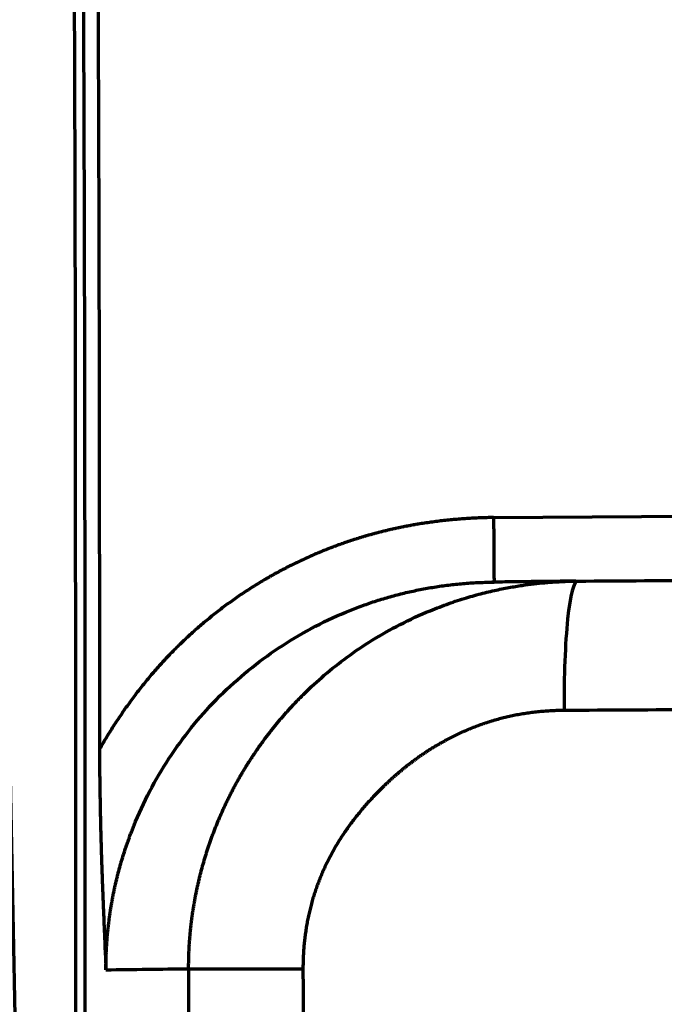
# Model space of a CAD drawing. Header units: millimetres. Extents: x -170 to 6906, y -2212 to 4257.
# Tile 398 of 440: x 5463 to 5468, y 3392 to 3400. Entities that reach past the tile are written whole.
import ezdxf

# ---------------------------------------------------------------- set-up
doc = ezdxf.new("R2010")
doc.units = ezdxf.units.MM
doc.layers.add('1', color=7, linetype='Continuous', true_color=0xffffff)
doc.styles.add('PC_TEXTSTYLE', font='ISOCP.SHX', dxfattribs={"width": 0.707, "bigfont": 'GBCBIG.SHX'})
doc.dimstyles.new('GB_DIMSTYLE', dxfattribs={"dimtxt": 50, "dimasz": 40, "dimexe": 1, "dimexo": 0, "dimgap": 1.5, "dimtad": 1, "dimdec": 1, "dimdsep": 46, "dimtxsty": 'PC_TEXTSTYLE', "dimcen": 0, "dimclrd": 256, "dimclrt": 3, "dimadec": 1, "dimazin": 2, "dimtp": 0.1, "dimtm": 0.1, "dimtfac": 0.71, "dimtdec": 1, "dimtmove": 0, "dimatfit": 3, "dimfxl": 1, "dimtfill": 1, "dimarcsym": 0})

# ---------------------------------------------------------------- blocks, each defined once
blk = doc.blocks.new('*D33')
at = {"color": 0, "lineweight": -2, "transparency": 16777216}
for p, q in [((4751.8247, 3164.8618), (4751.8247, 3764.7703)), ((5832.8336, 3367.2493), (5832.8336, 3764.7703))]:
    blk.add_line(p, q, dxfattribs=at)
at = {"lineweight": -2, "transparency": 16777216}
blk.add_line((4791.8247, 3763.7703), (5792.8336, 3763.7703), dxfattribs=at)
at = {"lineweight": 18, "transparency": 16777216}
for points in [[(4791.8247, 3770.437), (4791.8247, 3757.1037), (4751.8247, 3763.7703)], [(5792.8336, 3770.437), (5792.8336, 3757.1037), (5832.8336, 3763.7703)]]:
    blk.add_solid(points, dxfattribs=at)
at = {"layer": 'Defpoints', "color": 0, "lineweight": 18, "transparency": 16777216}
for p in [(5832.8336, 3763.7703), (5832.8336, 3367.2493), (4751.8247, 3164.8618)]:
    blk.add_point(p, dxfattribs=at)
at = {"color": 3, "lineweight": 18, "transparency": 16777216, "insert": (5292.3292, 3790.2703), "char_height": 50, "attachment_point": 5, "style": 'PC_TEXTSTYLE', "bg_fill": 3, "box_fill_scale": 1.1, "bg_fill_color": 256, "bg_fill_true_color": 13158600, "bg_fill_transparency": 0}
blk.add_mtext('1081', dxfattribs=at)
blk = doc.blocks.new('*D38')
at = {"color": 0, "lineweight": -2, "transparency": 16777216}
for p, q in [((4755.3024, 4257.3364), (6889.0313, 4257.3364)), ((4772.4365, 1877.8618), (6889.0313, 1877.8618))]:
    blk.add_line(p, q, dxfattribs=at)
at = {"lineweight": -2, "transparency": 16777216}
blk.add_line((6888.0313, 1917.8618), (6888.0313, 4217.3364), dxfattribs=at)
at = {"lineweight": 18, "transparency": 16777216}
for points in [[(6881.3647, 4217.3364), (6894.698, 4217.3364), (6888.0313, 4257.3364)], [(6881.3647, 1917.8618), (6894.698, 1917.8618), (6888.0313, 1877.8618)]]:
    blk.add_solid(points, dxfattribs=at)
at = {"layer": 'Defpoints', "color": 0, "lineweight": 18, "transparency": 16777216}
for p in [(4755.3024, 4257.3364), (6888.0313, 4257.3364), (4772.4365, 1877.8618)]:
    blk.add_point(p, dxfattribs=at)
at = {"color": 3, "lineweight": 18, "transparency": 16777216, "insert": (6861.5264, 3067.5991), "char_height": 50, "attachment_point": 5, "rotation": 90, "style": 'PC_TEXTSTYLE', "bg_fill": 3, "box_fill_scale": 1.1, "bg_fill_color": 256, "bg_fill_true_color": 13158600, "bg_fill_transparency": 0}
blk.add_mtext('2379.5', dxfattribs=at)

msp = doc.modelspace()

# ---------------------------------------------------------------- linework, layer by layer
at = {"lineweight": 18}
msp.add_arc((4755.3024, 2404.8618), 1852.4746, 311.2743832, 162.6537011, dxfattribs=at)
at = {"layer": '1', "color": 0, "linetype": 'Continuous', "lineweight": 70}
msp.add_line((5466.8993, 3396.1063), (5468.5844, 3396.1174), dxfattribs=at)
for centre, major_axis, ratio, start_param, end_param in [((5467.556, 3394.6145), (-0.0066, 1), 0.110955, 6.282561, 7.855166), ((5465.5315, 3392.6134), (-1, -0.0003), 0.000356, 0.110704, 1.462263)]:
    msp.add_ellipse(centre, major_axis=major_axis, ratio=ratio, start_param=start_param, end_param=end_param, dxfattribs=at)
for points, knots in [([(5612.8885, 3461.951), (5608.1288, 3462.928), (5598.5257, 3464.3675), (5584.0343, 3465.3745), (5571.9398, 3465.5942), (5562.2554, 3465.5802), (5557.4081, 3465.5506), (5551.7479, 3465.5138), (5545.2459, 3465.4716), (5535.4604, 3465.408), (5525.7093, 3465.3446), (5519.2747, 3465.3028), (5515.6747, 3465.2782), (5514.8572, 3465.2689), (5513.2231, 3465.2211), (5511.1824, 3465.1167), (5508.7397, 3464.9129), (5505.4947, 3464.5329), (5501.4677, 3463.8476), (5495.1315, 3462.2631), (5487.4985, 3459.3061), (5480.58, 3454.9216), (5475.7189, 3450.5695), (5472.4672, 3446.9159), (5469.6668, 3442.9057), (5467.3536, 3438.5985), (5465.5656, 3434.0482), (5464.3135, 3429.3242), (5463.5935, 3424.4914), (5463.3407, 3419.6156), (5463.3727, 3414.7366), (5463.5097, 3409.86), (5463.6187, 3404.9824), (5463.6576, 3400.1033), (5463.6604, 3395.2235), (5463.6631, 3390.3428), (5463.6726, 3385.4612), (5463.7037, 3380.5784), (5463.744, 3376.5084), (5463.7718, 3373.2516), (5463.8091, 3370.8087), (5463.8967, 3368.3664), (5464.0782, 3365.9284), (5464.4006, 3363.5037), (5464.9105, 3361.1101), (5465.6501, 3358.7751), (5466.6695, 3356.5453), (5468.0203, 3354.4941), (5469.5855, 3352.89), (5470.7456, 3352.0741), (5471.2595, 3351.7683)], [0, 0, 0, 0, 0.058665, 0.117329, 0.175994, 0.205326, 0.234659, 0.234659, 0.27378, 0.312901, 0.352022, 0.391143, 0.391143, 0.396155, 0.401168, 0.411193, 0.421218, 0.431243, 0.451294, 0.471344, 0.511445, 0.551546, 0.571596, 0.591647, 0.611697, 0.631747, 0.651798, 0.671848, 0.691899, 0.711949, 0.731999, 0.75205, 0.7721, 0.792151, 0.812201, 0.832251, 0.852302, 0.872352, 0.892403, 0.902428, 0.912453, 0.922478, 0.932503, 0.942529, 0.952554, 0.962579, 0.972604, 0.982629, 0.992655, 1, 1, 1, 1]), ([(5478.9042, 3349.9228), (5478.6996, 3349.9214), (5478.4955, 3349.923), (5478.0882, 3349.9325), (5477.8851, 3349.9403), (5477.4799, 3349.9625), (5477.2778, 3349.9769), (5476.8748, 3350.0125), (5476.6739, 3350.0337), (5476.2732, 3350.0834), (5476.0734, 3350.1118), (5475.6751, 3350.1763), (5475.4766, 3350.2124), (5475.0808, 3350.2927), (5474.8836, 3350.3369), (5474.4906, 3350.4339), (5474.2948, 3350.4867), (5473.9047, 3350.6013), (5473.7104, 3350.6633), (5473.4201, 3350.7634), (5473.3235, 3350.798), (5473.179, 3350.8518), (5473.1308, 3350.87), (5473.0349, 3350.9071), (5472.9871, 3350.9259), (5472.749, 3351.0212), (5472.561, 3351.1019), (5472.1904, 3351.2723), (5472.0077, 3351.362), (5471.4676, 3351.6448), (5471.1182, 3351.8515), (5470.4412, 3352.3024), (5470.1136, 3352.5465), (5469.7577, 3352.8429), (5469.7183, 3352.8761), (5469.6401, 3352.943), (5469.5237, 3353.044), (5469.4095, 3353.147), (5469.1843, 3353.3556), (5469.0382, 3353.4981), (5468.7539, 3353.79), (5468.6157, 3353.9393), (5468.3469, 3354.2444), (5468.2163, 3354.4002), (5467.8354, 3354.8771), (5467.5961, 3355.2075), (5467.3141, 3355.6352), (5467.2586, 3355.7215), (5467.1765, 3355.852), (5467.1494, 3355.8956), (5467.0956, 3355.9832), (5467.069, 3356.027), (5466.9372, 3356.2468), (5466.8357, 3356.4243), (5466.689, 3356.6927), (5466.641, 3356.7826), (5466.5468, 3356.963), (5466.5006, 3357.0536), (5466.3646, 3357.3264), (5466.2775, 3357.5097), (5466.1096, 3357.8789), (5466.0289, 3358.0649), (5465.8737, 3358.4392), (5465.7991, 3358.6277), (5465.6557, 3359.0068), (5465.5868, 3359.1976), (5465.4545, 3359.5813), (5465.391, 3359.7742), (5465.2692, 3360.1622), (5465.2109, 3360.3573), (5465.0991, 3360.7493), (5465.0456, 3360.9463), (5464.9688, 3361.2432), (5464.9437, 3361.3425), (5464.8949, 3361.5411), (5464.8235, 3361.839), (5464.7574, 3362.1372), (5464.6318, 3362.7338), (5464.5569, 3363.1321), (5464.4225, 3363.9293), (5464.3629, 3364.3283), (5464.257, 3365.1269), (5464.2106, 3365.5266), (5464.1494, 3366.1265), (5464.1305, 3366.3265), (5464.095, 3366.7267), (5464.0785, 3366.9269), (5464.0326, 3367.5276), (5464.0067, 3367.9282), (5463.9624, 3368.73), (5463.9441, 3369.131), (5463.9133, 3369.9334), (5463.9009, 3370.3347), (5463.8854, 3370.9369), (5463.8807, 3371.1377), (5463.8723, 3371.5392), (5463.8684, 3371.74), (5463.858, 3372.3424), (5463.8524, 3372.7441), (5463.8429, 3373.5476), (5463.839, 3373.9493), (5463.8317, 3374.7529), (5463.8283, 3375.1547), (5463.8238, 3375.6569), (5463.8229, 3375.7574), (5463.821, 3375.9583), (5463.8181, 3376.2596), (5463.8116, 3376.9627), (5463.8061, 3377.5654), (5463.799, 3378.369), (5463.7955, 3378.7708), (5463.7888, 3379.5744), (5463.7856, 3379.9762), (5463.7763, 3381.1816), (5463.7708, 3381.9852), (5463.7609, 3383.5926), (5463.7566, 3384.3963), (5463.7493, 3386.0038), (5463.7463, 3386.8076), (5463.7428, 3388.0131), (5463.7417, 3388.415), (5463.74, 3389.2187), (5463.7393, 3389.6205), (5463.7382, 3390.4242), (5463.7379, 3390.826), (5463.7373, 3391.6297), (5463.7367, 3392.8351), (5463.7365, 3394.0406), (5463.7356, 3395.6479), (5463.7349, 3396.4516), (5463.7321, 3398.0589), (5463.7301, 3398.8626), (5463.7253, 3400.0682), (5463.7235, 3400.4701), (5463.7189, 3401.2739), (5463.7163, 3401.6758), (5463.7068, 3402.8815), (5463.6985, 3403.6855), (5463.6861, 3404.5899), (5463.6847, 3404.6904), (5463.6818, 3404.8915), (5463.6803, 3404.992), (5463.6756, 3405.2935), (5463.6656, 3405.8965), (5463.6537, 3406.4996), (5463.6278, 3407.7059), (5463.6079, 3408.5102), (5463.5815, 3409.5156), (5463.5761, 3409.7167), (5463.5653, 3410.1189), (5463.549, 3410.7221), (5463.533, 3411.3254), (5463.5022, 3412.5319), (5463.4834, 3413.3361), (5463.4617, 3414.5423), (5463.4555, 3414.9443), (5463.4459, 3415.7482), (5463.4425, 3416.1502), (5463.4376, 3417.3558), (5463.4414, 3418.1593), (5463.4627, 3419.364), (5463.4723, 3419.7655), (5463.4975, 3420.5683), (5463.5132, 3420.9697), (5463.5515, 3421.772), (5463.5741, 3422.1731), (5463.6273, 3422.975), (5463.6578, 3423.3758), (5463.7103, 3423.9768), (5463.7289, 3424.1771), (5463.7684, 3424.5777), (5463.7893, 3424.7779), (5463.8337, 3425.1782), (5463.8571, 3425.3784), (5463.9066, 3425.7786), (5463.9326, 3425.9786), (5463.9872, 3426.3787), (5464.0159, 3426.5786), (5464.076, 3426.9785), (5464.1075, 3427.1784), (5464.2059, 3427.7779), (5464.277, 3428.1774), (5464.3921, 3428.7763), (5464.4318, 3428.9759), (5464.5143, 3429.375), (5464.5569, 3429.5746), (5464.6892, 3430.173), (5464.8771, 3430.9704), (5465.0889, 3431.7671), (5465.229, 3432.2648), (5465.2574, 3432.3643), (5465.315, 3432.5634), (5465.3442, 3432.6628), (5465.4327, 3432.9604), (5465.4931, 3433.1582), (5465.6783, 3433.7494), (5465.8074, 3434.1409), (5466.0764, 3434.9184), (5466.2163, 3435.3045), (5466.5073, 3436.0714), (5466.8091, 3436.833), (5467.1327, 3437.5839), (5467.6344, 3438.7023), (5467.9905, 3439.4373), (5468.4629, 3440.3429), (5468.5587, 3440.5233), (5468.7531, 3440.8829), (5468.8517, 3441.062), (5469.1514, 3441.5973), (5469.3567, 3441.9515), (5469.6729, 3442.4788), (5469.7796, 3442.654), (5469.9959, 3443.0028), (5470.1054, 3443.1766), (5470.4381, 3443.6958), (5470.6654, 3444.0393), (5471.0148, 3444.5504), (5471.1916, 3444.8049), (5471.3716, 3445.0579), (5471.4922, 3445.2262), (5471.5529, 3445.3102), (5471.8579, 3445.7289), (5472.1062, 3446.0593), (5472.8643, 3447.0374), (5473.3869, 3447.6719), (5474.4657, 3448.9065), (5475.0219, 3449.5066), (5475.881, 3450.3817), (5476.1714, 3450.6692), (5476.7605, 3451.2358), (5477.0591, 3451.5149), (5477.9672, 3452.34), (5478.5887, 3452.8735), (5479.3857, 3453.52), (5479.5461, 3453.6482), (5479.8689, 3453.9027), (5480.0313, 3454.029), (5480.5214, 3454.4046), (5480.8522, 3454.651), (5481.3543, 3455.0145), (5481.5227, 3455.1346), (5481.8614, 3455.3729), (5482.0315, 3455.4907), (5482.5435, 3455.8406), (5482.8873, 3456.0688), (5483.9263, 3456.7385), (5484.6287, 3457.1654), (5486.0524, 3457.9815), (5486.7737, 3458.3708), (5487.6864, 3458.835), (5487.8695, 3458.9268), (5488.2368, 3459.108), (5488.421, 3459.1975), (5488.9753, 3459.4627), (5489.3471, 3459.635), (5490.4689, 3460.1391), (5491.2254, 3460.4577), (5492.7554, 3461.0612), (5493.5288, 3461.346), (5494.5058, 3461.6816), (5494.7018, 3461.7477), (5495.0941, 3461.8776), (5495.2903, 3461.9414), (5495.8798, 3462.1295), (5496.2734, 3462.2505), (5497.062, 3462.4838), (5497.457, 3462.5961), (5498.2483, 3462.8125), (5498.6446, 3462.9165), (5499.8353, 3463.2164), (5500.6317, 3463.4), (5502.2294, 3463.7362), (5503.0306, 3463.8888), (5504.6377, 3464.1646), (5505.4435, 3464.2878), (5507.0595, 3464.5062), (5507.8697, 3464.6014), (5509.4944, 3464.7649), (5510.3088, 3464.8332), (5511.5334, 3464.9162), (5511.9421, 3464.9406), (5512.7606, 3464.9831), (5513.1703, 3465.0012), (5513.7856, 3465.0236), (5513.9908, 3465.0303), (5514.4015, 3465.0421), (5514.607, 3465.0473), (5514.9154, 3465.0538), (5515.0182, 3465.0558), (5515.2239, 3465.0594), (5515.3268, 3465.061), (5515.5326, 3465.0639), (5515.6355, 3465.0651), (5515.8415, 3465.0672), (5515.9445, 3465.0681), (5516.0475, 3465.0687)], [0, 0, 0, 0, 0.003906, 0.003906, 0.007813, 0.007813, 0.011719, 0.011719, 0.015625, 0.015625, 0.019531, 0.019531, 0.023438, 0.023438, 0.027344, 0.027344, 0.03125, 0.03125, 0.035156, 0.035156, 0.037109, 0.037109, 0.038086, 0.038086, 0.039063, 0.039063, 0.042969, 0.042969, 0.046875, 0.046875, 0.054688, 0.054688, 0.0625, 0.0625, 0.063477, 0.063477, 0.064453, 0.066406, 0.066406, 0.070313, 0.070313, 0.074219, 0.074219, 0.078125, 0.078125, 0.085938, 0.085938, 0.087891, 0.087891, 0.088867, 0.088867, 0.089844, 0.089844, 0.09375, 0.09375, 0.095703, 0.095703, 0.097656, 0.097656, 0.101563, 0.101563, 0.105469, 0.105469, 0.109375, 0.109375, 0.113281, 0.113281, 0.117188, 0.117188, 0.121094, 0.121094, 0.125, 0.125, 0.126953, 0.126953, 0.128906, 0.132813, 0.132813, 0.140625, 0.140625, 0.148438, 0.148438, 0.15625, 0.15625, 0.160156, 0.160156, 0.164063, 0.164063, 0.171875, 0.171875, 0.179688, 0.179688, 0.1875, 0.1875, 0.191406, 0.191406, 0.195313, 0.195313, 0.203125, 0.203125, 0.210938, 0.210938, 0.21875, 0.21875, 0.220703, 0.220703, 0.222656, 0.226563, 0.234375, 0.234375, 0.242188, 0.242188, 0.25, 0.25, 0.265625, 0.265625, 0.28125, 0.28125, 0.296875, 0.296875, 0.304688, 0.304688, 0.3125, 0.3125, 0.320313, 0.320313, 0.328125, 0.34375, 0.34375, 0.359375, 0.359375, 0.375, 0.375, 0.382813, 0.382813, 0.390625, 0.390625, 0.40625, 0.40625, 0.408203, 0.408203, 0.410156, 0.410156, 0.414063, 0.421875, 0.421875, 0.4375, 0.4375, 0.441406, 0.441406, 0.445313, 0.453125, 0.453125, 0.46875, 0.46875, 0.476563, 0.476563, 0.484375, 0.484375, 0.5, 0.5, 0.507813, 0.507813, 0.515625, 0.515625, 0.523438, 0.523438, 0.53125, 0.53125, 0.535156, 0.535156, 0.539063, 0.539063, 0.542969, 0.542969, 0.546875, 0.546875, 0.550781, 0.550781, 0.554688, 0.554688, 0.5625, 0.5625, 0.566406, 0.566406, 0.570313, 0.570313, 0.578125, 0.585938, 0.585938, 0.587891, 0.587891, 0.589844, 0.589844, 0.59375, 0.59375, 0.601563, 0.601563, 0.609375, 0.609375, 0.617188, 0.625, 0.625, 0.640625, 0.640625, 0.644531, 0.644531, 0.648438, 0.648438, 0.65625, 0.65625, 0.660156, 0.660156, 0.664063, 0.664063, 0.671875, 0.671875, 0.675781, 0.677734, 0.677734, 0.679688, 0.679688, 0.6875, 0.6875, 0.703125, 0.703125, 0.71875, 0.71875, 0.726563, 0.726563, 0.734375, 0.734375, 0.75, 0.75, 0.753906, 0.753906, 0.757813, 0.757813, 0.765625, 0.765625, 0.769531, 0.769531, 0.773438, 0.773438, 0.78125, 0.78125, 0.796875, 0.796875, 0.8125, 0.8125, 0.816406, 0.816406, 0.820313, 0.820313, 0.828125, 0.828125, 0.84375, 0.84375, 0.859375, 0.859375, 0.863281, 0.863281, 0.867188, 0.867188, 0.875, 0.875, 0.882813, 0.882813, 0.890625, 0.890625, 0.90625, 0.90625, 0.921875, 0.921875, 0.9375, 0.9375, 0.953125, 0.953125, 0.96875, 0.96875, 0.976563, 0.976563, 0.984375, 0.984375, 0.988281, 0.988281, 0.992188, 0.992188, 0.994141, 0.994141, 0.996094, 0.996094, 0.998047, 0.998047, 1, 1, 1, 1]), ([(5462.5217, 3410.8318), (5462.5585, 3410.2244), (5462.595, 3409.6106), (5462.6655, 3408.37), (5462.7339, 3407.1166), (5462.7962, 3405.8374), (5462.8544, 3404.5452), (5462.8814, 3403.8926), (5462.9564, 3401.9153), (5462.9986, 3400.571), (5463.0546, 3398.5154), (5463.072, 3397.8236), (5463.0968, 3396.776), (5463.1089, 3396.2497), (5463.1226, 3395.6314), (5463.1293, 3395.3212), (5463.1327, 3395.1658), (5463.1343, 3395.088), (5463.1352, 3395.0491), (5463.1356, 3395.0296), (5463.1358, 3395.0213), (5463.1359, 3395.0157), (5463.1359, 3395.0129), (5463.1659, 3393.614), (5463.1939, 3392.2079), (5463.2472, 3389.3752), (5463.2726, 3387.9484), (5463.3111, 3385.7919), (5463.324, 3385.0703), (5463.3504, 3383.6215), (5463.3637, 3382.8943), (5463.3906, 3381.4342), (5463.4041, 3380.7012), (5463.4244, 3379.5974), (5463.4345, 3379.0443), (5463.4461, 3378.3972), (5463.4519, 3378.0731), (5463.4548, 3377.9109), (5463.4563, 3377.8298), (5463.457, 3377.7892), (5463.4573, 3377.769), (5463.4575, 3377.7588), (5463.4576, 3377.7537), (5463.4576, 3377.7516), (5463.4577, 3377.7501), (5463.4577, 3377.7494), (5463.4715, 3376.9705), (5463.4849, 3376.1961), (5463.5101, 3374.6545), (5463.522, 3373.8874), (5463.5502, 3372.3604), (5463.5663, 3371.6005), (5463.6117, 3370.0879), (5463.6409, 3369.3353), (5463.723, 3367.8381), (5463.7758, 3367.0935), (5463.9161, 3365.6144), (5464.0036, 3364.8797), (5464.1685, 3363.7878), (5464.229, 3363.4256), (5464.3626, 3362.705), (5464.5085, 3361.9885), (5464.6813, 3361.2815), (5464.8218, 3360.7555), (5464.8947, 3360.4935), (5464.9848, 3360.1898), (5465.0311, 3360.0385), (5465.0545, 3359.963), (5465.0663, 3359.9253), (5465.0723, 3359.9065), (5465.0752, 3359.897), (5465.0767, 3359.8923), (5465.0774, 3359.89), (5465.0778, 3359.8888), (5465.078, 3359.8882), (5465.0781, 3359.8879), (5465.0781, 3359.8878), (5465.0782, 3359.8877), (5465.1405, 3359.6901), (5465.2117, 3359.4735), (5465.3757, 3359.0035), (5465.4686, 3358.7501), (5465.6813, 3358.2089), (5465.8012, 3357.9211), (5466.0744, 3357.3147), (5466.2277, 3356.9961), (5466.489, 3356.4992), (5466.5813, 3356.3304), (5466.7776, 3355.9874), (5466.9855, 3355.6389), (5467.3359, 3355.1034), (5467.5979, 3354.7408), (5467.8755, 3354.3769), (5468.0221, 3354.1944), (5468.3323, 3353.83), (5468.6596, 3353.4662), (5469.0228, 3353.1081), (5469.3094, 3352.8435), (5469.4563, 3352.7122), (5469.634, 3352.5611), (5469.7245, 3352.4862), (5469.7702, 3352.4489), (5469.7931, 3352.4303), (5469.8046, 3352.421), (5469.8103, 3352.4164), (5469.8132, 3352.4141), (5469.8147, 3352.4129), (5469.8154, 3352.4123), (5469.8157, 3352.4121), (5469.8159, 3352.4119), (5469.816, 3352.4118), (5470.1254, 3352.1624), (5470.7655, 3351.6985), (5471.4393, 3351.3054), (5472.1256, 3350.948), (5472.8245, 3350.6264), (5473.5399, 3350.3719), (5474.2597, 3350.149), (5474.6216, 3350.0533), (5475.3469, 3349.8908), (5475.7101, 3349.824), (5476.4354, 3349.7158), (5476.7973, 3349.6742), (5477.3378, 3349.6286), (5477.5176, 3349.6163), (5477.8762, 3349.5968), (5478.055, 3349.5898), (5478.2333, 3349.5853)], [0, 0, 0, 0, 0.03125, 0.03125, 0.0625, 0.09375, 0.09375, 0.125, 0.125, 0.1875, 0.1875, 0.21875, 0.21875, 0.234375, 0.242187, 0.246094, 0.248047, 0.249023, 0.249512, 0.249756, 0.249878, 0.249878, 0.25, 0.25, 0.3125, 0.3125, 0.375, 0.375, 0.40625, 0.40625, 0.4375, 0.4375, 0.46875, 0.46875, 0.484375, 0.492187, 0.496094, 0.498047, 0.499023, 0.499512, 0.499756, 0.499878, 0.499939, 0.499969, 0.499969, 0.5, 0.5, 0.53125, 0.53125, 0.5625, 0.5625, 0.59375, 0.59375, 0.625, 0.625, 0.65625, 0.65625, 0.6875, 0.6875, 0.703125, 0.703125, 0.71875, 0.734375, 0.734375, 0.742187, 0.746094, 0.748047, 0.749023, 0.749512, 0.749756, 0.749878, 0.749939, 0.749969, 0.749985, 0.749992, 0.749996, 0.749996, 0.75, 0.75, 0.765625, 0.765625, 0.78125, 0.78125, 0.796875, 0.796875, 0.8125, 0.8125, 0.820312, 0.820312, 0.828125, 0.835937, 0.84375, 0.84375, 0.851562, 0.851562, 0.859375, 0.867187, 0.867187, 0.871094, 0.873047, 0.874023, 0.874512, 0.874756, 0.874878, 0.874939, 0.874969, 0.874985, 0.874992, 0.874996, 0.874996, 0.875, 0.875, 0.890625, 0.90625, 0.90625, 0.921875, 0.9375, 0.9375, 0.953125, 0.953125, 0.96875, 0.96875, 0.984375, 0.984375, 0.992187, 0.992187, 1, 1, 1, 1]), ([(5471.0859, 3348.7535), (5470.471, 3349.0246), (5469.8833, 3349.3287), (5468.762, 3350.0037), (5468.2284, 3350.3744), (5467.2156, 3351.183), (5466.7362, 3351.6209), (5465.8318, 3352.5641), (5465.4067, 3353.0695), (5464.6106, 3354.1482), (5464.2397, 3354.7216), (5463.5521, 3355.9366), (5463.2353, 3356.5782), (5462.6561, 3357.9299), (5462.3936, 3358.64), (5462.0405, 3359.7563), (5461.9296, 3360.137), (5461.7733, 3360.7208), (5461.6977, 3361.0159), (5461.614, 3361.3657), (5461.5733, 3361.542), (5461.5532, 3361.6306), (5461.5432, 3361.6749), (5461.5382, 3361.6971), (5461.5357, 3361.7082), (5461.5345, 3361.7137), (5461.5339, 3361.7165), (5461.5336, 3361.7179), (5461.5334, 3361.7186), (5461.5334, 3361.7189), (5461.5333, 3361.7191), (5461.5333, 3361.7192), (5461.4089, 3362.2769), (5461.2964, 3362.8688), (5461.0952, 3364.1212), (5461.0065, 3364.7817), (5460.8529, 3366.1707), (5460.788, 3366.8993), (5460.7085, 3368.0428), (5460.685, 3368.4323), (5460.6541, 3369.0292), (5460.6398, 3369.3308), (5460.6251, 3369.6881), (5460.6182, 3369.8681), (5460.6149, 3369.9585), (5460.6133, 3370.0038), (5460.6125, 3370.0264), (5460.6121, 3370.0377), (5460.6119, 3370.0434), (5460.6118, 3370.0462), (5460.6117, 3370.0477), (5460.6117, 3370.0484), (5460.6117, 3370.0487), (5460.6117, 3370.0489), (5460.6117, 3370.049), (5460.6117, 3370.0491), (5460.6093, 3370.1159), (5460.6034, 3370.32), (5460.5912, 3370.8377), (5460.5807, 3371.3237), (5460.569, 3371.8799), (5460.5626, 3372.1931), (5460.5486, 3372.8894), (5460.5411, 3373.2725), (5460.5248, 3374.1083), (5460.5161, 3374.561), (5460.4975, 3375.5352), (5460.4876, 3376.0568), (5460.472, 3376.8903), (5460.4666, 3377.1766), (5460.4584, 3377.6188), (5460.4542, 3377.843), (5460.4492, 3378.1102), (5460.4467, 3378.2451), (5460.4455, 3378.313), (5460.4448, 3378.347), (5460.4445, 3378.364), (5460.4444, 3378.3725), (5460.4443, 3378.3761), (5460.4443, 3378.3786), (5460.4442, 3378.3798), (5460.4216, 3379.5971), (5460.4003, 3380.7416), (5460.3601, 3382.8887), (5460.3412, 3383.8913), (5460.3059, 3385.7568), (5460.2895, 3386.6198), (5460.2591, 3388.2088), (5460.2451, 3388.9349), (5460.2196, 3390.2532), (5460.208, 3390.8454), (5460.1873, 3391.8988), (5460.1781, 3392.3601), (5460.1622, 3393.1541), (5460.1554, 3393.4869), (5460.147, 3393.8911), (5460.1445, 3394.0101), (5460.1412, 3394.1649), (5460.1397, 3394.2365), (5460.1381, 3394.3096), (5460.1373, 3394.3436), (5460.1369, 3394.36), (5460.1368, 3394.368), (5460.1367, 3394.3719), (5460.1366, 3394.3739), (5460.1366, 3394.3749), (5460.1366, 3394.3754), (5460.1366, 3394.3756), (5460.1366, 3394.3758), (5460.1366, 3394.3758), (5460.1366, 3394.3759), (5460.1366, 3394.3759), (5460.1366, 3394.3758), (5460.1069, 3395.6961), (5460.0722, 3396.9939), (5459.9925, 3399.5415), (5459.9028, 3402.0412), (5459.7379, 3405.6401), (5459.6077, 3407.9346), (5459.5376, 3409.0549)], [0, 0, 0, 0, 0.03125, 0.03125, 0.0625, 0.0625, 0.09375, 0.09375, 0.125, 0.125, 0.15625, 0.15625, 0.1875, 0.1875, 0.21875, 0.21875, 0.234375, 0.234375, 0.242187, 0.246094, 0.248047, 0.249023, 0.249512, 0.249756, 0.249878, 0.249939, 0.249969, 0.249985, 0.249992, 0.249996, 0.249996, 0.25, 0.25, 0.28125, 0.28125, 0.3125, 0.3125, 0.34375, 0.34375, 0.359375, 0.359375, 0.367187, 0.371094, 0.373047, 0.374023, 0.374512, 0.374756, 0.374878, 0.374939, 0.374969, 0.374985, 0.374992, 0.374996, 0.374998, 0.374998, 0.375, 0.375, 0.390625, 0.40625, 0.421875, 0.421875, 0.4375, 0.4375, 0.453125, 0.453125, 0.46875, 0.46875, 0.484375, 0.484375, 0.492187, 0.492187, 0.496094, 0.498047, 0.499023, 0.499512, 0.499756, 0.499878, 0.499939, 0.499969, 0.499969, 0.5, 0.5, 0.53125, 0.53125, 0.5625, 0.5625, 0.59375, 0.59375, 0.625, 0.625, 0.65625, 0.65625, 0.6875, 0.6875, 0.71875, 0.71875, 0.734375, 0.734375, 0.742187, 0.746094, 0.748047, 0.749023, 0.749512, 0.749756, 0.749878, 0.749939, 0.749969, 0.749985, 0.749992, 0.749996, 0.749998, 0.749998, 0.75, 0.75, 0.8125, 0.8125, 0.875, 0.9375, 1, 1, 1, 1]), ([(5463.7774, 3405.837), (5463.8256, 3403.092), (5463.8435, 3399.2435), (5463.8465, 3395.4237), (5463.8471, 3394.3122)], [0, 0, 0, 0, 0.708465, 1, 1, 1, 1]), ([(5466.8993, 3396.1063), (5466.8906, 3396.1062), (5466.8731, 3396.1061), (5466.8469, 3396.1055), (5466.8209, 3396.1048), (5466.7949, 3396.1039), (5466.769, 3396.1028), (5466.7433, 3396.1016), (5466.7175, 3396.1002), (5466.6919, 3396.0986), (5466.6663, 3396.0968), (5466.6408, 3396.0949), (5466.6153, 3396.0929), (5466.59, 3396.0906), (5466.5646, 3396.0882), (5466.5394, 3396.0857), (5466.5142, 3396.083), (5466.4891, 3396.0801), (5466.464, 3396.077), (5466.439, 3396.0738), (5466.4141, 3396.0705), (5466.3893, 3396.0669), (5466.3645, 3396.0632), (5466.3397, 3396.0594), (5466.3151, 3396.0554), (5466.2905, 3396.0512), (5466.266, 3396.0469), (5466.2415, 3396.0424), (5466.2171, 3396.0377), (5466.1928, 3396.0329), (5466.1685, 3396.0279), (5466.1443, 3396.0227), (5466.1202, 3396.0174), (5466.0961, 3396.0119), (5466.0721, 3396.0063), (5466.0482, 3396.0005), (5466.0243, 3395.9946), (5466.0005, 3395.9884), (5465.9768, 3395.9822), (5465.9531, 3395.9757), (5465.9295, 3395.9691), (5465.906, 3395.9624), (5465.8825, 3395.9554), (5465.8591, 3395.9484), (5465.8358, 3395.9411), (5465.8125, 3395.9337), (5465.7893, 3395.9261), (5465.7661, 3395.9184), (5465.743, 3395.9105), (5465.72, 3395.9024), (5465.6971, 3395.8942), (5465.6742, 3395.8858), (5465.6514, 3395.8773), (5465.6287, 3395.8686), (5465.606, 3395.8597), (5465.5834, 3395.8507), (5465.5608, 3395.8415), (5465.5383, 3395.8321), (5465.5159, 3395.8226), (5465.4936, 3395.8129), (5465.4713, 3395.8031), (5465.4491, 3395.7931), (5465.4269, 3395.7829), (5465.4048, 3395.7726), (5465.3828, 3395.7621), (5465.3608, 3395.7515), (5465.3389, 3395.7407), (5465.3171, 3395.7297), (5465.2953, 3395.7186), (5465.2736, 3395.7073), (5465.2519, 3395.6959), (5465.2304, 3395.6843), (5465.2088, 3395.6725), (5465.1874, 3395.6606), (5465.166, 3395.6485), (5465.1447, 3395.6363), (5465.1154, 3395.6192), (5465.0783, 3395.597), (5465.0338, 3395.5694), (5464.9897, 3395.5412), (5464.9461, 3395.5123), (5464.9031, 3395.4828), (5464.8606, 3395.4527), (5464.8186, 3395.422), (5464.7771, 3395.3906), (5464.7361, 3395.3587), (5464.6955, 3395.3261), (5464.6555, 3395.293), (5464.6159, 3395.2593), (5464.5769, 3395.2249), (5464.5383, 3395.19), (5464.5002, 3395.1544), (5464.4627, 3395.1182), (5464.4257, 3395.0814), (5464.3892, 3395.0439), (5464.3533, 3395.0058), (5464.3178, 3394.9671), (5464.2829, 3394.9277), (5464.2485, 3394.8878), (5464.2146, 3394.8472), (5464.1812, 3394.806), (5464.1483, 3394.7642), (5464.1158, 3394.7218), (5464.0839, 3394.6788), (5464.0524, 3394.6352), (5464.0215, 3394.591), (5463.991, 3394.5462), (5463.9611, 3394.5007), (5463.9317, 3394.4546), (5463.9029, 3394.4079), (5463.8746, 3394.3604), (5463.8564, 3394.3283), (5463.8472, 3394.3122)], [0, 0, 0, 0, 0.007081, 0.014128, 0.021146, 0.02814, 0.035112, 0.042066, 0.049002, 0.055923, 0.062829, 0.06972, 0.076597, 0.08346, 0.090309, 0.097144, 0.103966, 0.110776, 0.117573, 0.124358, 0.131131, 0.137892, 0.144642, 0.151381, 0.158109, 0.164827, 0.171534, 0.178232, 0.18492, 0.191599, 0.198269, 0.20493, 0.211584, 0.21823, 0.224868, 0.2315, 0.238125, 0.244743, 0.251356, 0.257962, 0.264564, 0.27116, 0.277752, 0.284339, 0.290922, 0.297501, 0.304076, 0.310648, 0.317217, 0.323783, 0.330346, 0.336908, 0.343468, 0.350027, 0.356585, 0.363142, 0.3697, 0.376258, 0.382816, 0.389376, 0.395937, 0.4025, 0.409064, 0.415632, 0.422202, 0.428775, 0.435352, 0.441933, 0.448517, 0.455106, 0.461699, 0.468298, 0.474902, 0.481511, 0.488126, 0.494747, 0.501375, 0.515526, 0.529647, 0.54374, 0.557809, 0.571857, 0.585887, 0.599903, 0.613909, 0.627909, 0.641905, 0.655901, 0.669902, 0.683908, 0.697923, 0.71195, 0.725992, 0.740052, 0.754134, 0.768242, 0.782378, 0.796547, 0.810751, 0.824992, 0.839276, 0.853603, 0.867977, 0.882401, 0.896877, 0.911409, 0.926, 0.940654, 0.955375, 0.970169, 0.985042, 1, 1, 1, 1]), ([(5466.8993, 3396.1063), (5466.8996, 3396.0736), (5466.8998, 3396.0409), (5466.9002, 3395.9767), (5466.9004, 3395.9453), (5466.9008, 3395.8848), (5466.901, 3395.8558), (5466.9013, 3395.8015), (5466.9015, 3395.7761), (5466.9018, 3395.7298), (5466.9019, 3395.709), (5466.9022, 3395.6727), (5466.9023, 3395.6572), (5466.9024, 3395.6322), (5466.9025, 3395.6226), (5466.9026, 3395.61), (5466.9026, 3395.6068), (5466.9026, 3395.6067)], [0, 0, 0, 0, 0.125301, 0.125301, 0.250602, 0.250602, 0.375903, 0.375903, 0.501204, 0.501204, 0.626505, 0.626505, 0.751806, 0.751806, 0.877107, 0.877107, 1, 1, 1, 1]), ([(5463.8973, 3392.6051), (5463.8974, 3392.6151), (5463.8975, 3392.635), (5463.898, 3392.6649), (5463.8987, 3392.6948), (5463.8997, 3392.7245), (5463.9011, 3392.7543), (5463.9027, 3392.7839), (5463.9045, 3392.8135), (5463.9067, 3392.843), (5463.9092, 3392.8725), (5463.9119, 3392.9019), (5463.915, 3392.9312), (5463.9183, 3392.9604), (5463.9219, 3392.9896), (5463.9258, 3393.0187), (5463.93, 3393.0478), (5463.9344, 3393.0768), (5463.9392, 3393.1057), (5463.9443, 3393.1345), (5463.9496, 3393.1633), (5463.9552, 3393.192), (5463.9611, 3393.2207), (5463.9673, 3393.2493), (5463.9737, 3393.2778), (5463.9805, 3393.3063), (5463.9875, 3393.3347), (5463.9948, 3393.3631), (5464.0024, 3393.3913), (5464.0103, 3393.4196), (5464.0184, 3393.4477), (5464.0269, 3393.4758), (5464.0356, 3393.5039), (5464.0446, 3393.5318), (5464.0539, 3393.5597), (5464.0635, 3393.5876), (5464.0733, 3393.6154), (5464.0835, 3393.6431), (5464.0939, 3393.6707), (5464.1046, 3393.6983), (5464.1156, 3393.7258), (5464.1606, 3393.835), (5464.2494, 3394.0213), (5464.4014, 3394.2732), (5464.5775, 3394.5096), (5464.7766, 3394.7282), (5464.9962, 3394.926), (5465.2328, 3395.1009), (5465.4854, 3395.2521), (5465.6801, 3395.3443), (5465.8065, 3395.3954), (5465.8592, 3395.4156), (5465.9121, 3395.4348), (5465.9653, 3395.4529), (5466.0187, 3395.47), (5466.0723, 3395.4861), (5466.1261, 3395.5012), (5466.1802, 3395.5153), (5466.2345, 3395.5284), (5466.289, 3395.5405), (5466.3437, 3395.5515), (5466.3986, 3395.5616), (5466.4537, 3395.5707), (5466.5089, 3395.5788), (5466.5644, 3395.586), (5466.6201, 3395.5921), (5466.6761, 3395.5972), (5466.7323, 3395.6011), (5466.7889, 3395.6039), (5466.8457, 3395.6058), (5466.8836, 3395.6063), (5466.9026, 3395.6065)], [0, 0, 0, 0, 0.006352, 0.012695, 0.019028, 0.02535, 0.031662, 0.037962, 0.044253, 0.050533, 0.056804, 0.063066, 0.069319, 0.075564, 0.081803, 0.088035, 0.094261, 0.100483, 0.1067, 0.112913, 0.119124, 0.125333, 0.13154, 0.137747, 0.143953, 0.150161, 0.156369, 0.162579, 0.168792, 0.175008, 0.181228, 0.187452, 0.19368, 0.199915, 0.206154, 0.212401, 0.218654, 0.224914, 0.231183, 0.237459, 0.243745, 0.25004, 0.312673, 0.374807, 0.437053, 0.499996, 0.562718, 0.624869, 0.687023, 0.749787, 0.761794, 0.773768, 0.785713, 0.797632, 0.80953, 0.821408, 0.833271, 0.845122, 0.856966, 0.868808, 0.88065, 0.892495, 0.904342, 0.916194, 0.928056, 0.93994, 0.951863, 0.963835, 0.975855, 0.987913, 1, 1, 1, 1]), ([(5464.5376, 3392.613), (5464.5376, 3392.6225), (5464.5377, 3392.6416), (5464.5381, 3392.6702), (5464.5388, 3392.6989), (5464.5397, 3392.7277), (5464.541, 3392.7566), (5464.5425, 3392.7855), (5464.5444, 3392.8146), (5464.5465, 3392.8438), (5464.5489, 3392.873), (5464.5516, 3392.9024), (5464.5546, 3392.9318), (5464.558, 3392.9613), (5464.5616, 3392.9908), (5464.5655, 3393.0204), (5464.5698, 3393.0501), (5464.5744, 3393.0798), (5464.5793, 3393.1096), (5464.5845, 3393.1394), (5464.59, 3393.1692), (5464.5958, 3393.1991), (5464.602, 3393.229), (5464.6085, 3393.259), (5464.6153, 3393.2889), (5464.6225, 3393.3189), (5464.63, 3393.3489), (5464.6378, 3393.3789), (5464.646, 3393.4089), (5464.6545, 3393.4389), (5464.6633, 3393.4689), (5464.6725, 3393.4989), (5464.682, 3393.5288), (5464.6919, 3393.5588), (5464.7021, 3393.5887), (5464.7126, 3393.6185), (5464.7235, 3393.6484), (5464.7347, 3393.6781), (5464.7463, 3393.7079), (5464.7582, 3393.7375), (5464.7705, 3393.7671), (5464.7831, 3393.7966), (5464.7961, 3393.8261), (5464.8094, 3393.8555), (5464.823, 3393.8848), (5464.837, 3393.914), (5464.8513, 3393.9431), (5464.866, 3393.972), (5464.881, 3394.0009), (5464.8963, 3394.0297), (5464.912, 3394.0583), (5464.928, 3394.0869), (5464.9444, 3394.1152), (5464.9611, 3394.1435), (5464.9781, 3394.1716), (5464.9955, 3394.1995), (5465.0132, 3394.2273), (5465.0312, 3394.255), (5465.0495, 3394.2824), (5465.0682, 3394.3097), (5465.0872, 3394.3369), (5465.1065, 3394.3638), (5465.1261, 3394.3905), (5465.146, 3394.4171), (5465.1663, 3394.4435), (5465.1868, 3394.4696), (5465.2077, 3394.4955), (5465.2288, 3394.5213), (5465.2503, 3394.5468), (5465.272, 3394.5721), (5465.2941, 3394.5971), (5465.3164, 3394.6219), (5465.339, 3394.6465), (5465.3619, 3394.6708), (5465.3851, 3394.6949), (5465.4085, 3394.7187), (5465.4743, 3394.7842), (5465.5898, 3394.8901), (5465.7655, 3395.0293), (5465.961, 3395.1613), (5466.1758, 3395.2827), (5466.3752, 3395.3745), (5466.548, 3395.4404), (5466.6847, 3395.485), (5466.8126, 3395.5205), (5466.9315, 3395.5482), (5467.0411, 3395.5693), (5467.1413, 3395.585), (5467.232, 3395.5963), (5467.3132, 3395.6042), (5467.3852, 3395.6093), (5467.448, 3395.6124), (5467.5018, 3395.614), (5467.5346, 3395.6144), (5467.5495, 3395.6145)], [0, 0, 0, 0, 0.006035, 0.012093, 0.018174, 0.024279, 0.030407, 0.036557, 0.04273, 0.048926, 0.055144, 0.061384, 0.067647, 0.073931, 0.080237, 0.086564, 0.092913, 0.099283, 0.105674, 0.112086, 0.118518, 0.12497, 0.131443, 0.137935, 0.144447, 0.150978, 0.157528, 0.164097, 0.170685, 0.177291, 0.183915, 0.190556, 0.197216, 0.203892, 0.210585, 0.217295, 0.224022, 0.230764, 0.237522, 0.244295, 0.251083, 0.257886, 0.264704, 0.271535, 0.27838, 0.285239, 0.29211, 0.298995, 0.305891, 0.312799, 0.319719, 0.326651, 0.333593, 0.340545, 0.347508, 0.35448, 0.361461, 0.368452, 0.375451, 0.382458, 0.389473, 0.396495, 0.403524, 0.41056, 0.417602, 0.424649, 0.431702, 0.43876, 0.445822, 0.452888, 0.459958, 0.467032, 0.474108, 0.481186, 0.488267, 0.495349, 0.502432, 0.547309, 0.59484, 0.644865, 0.697177, 0.751531, 0.784327, 0.81477, 0.842896, 0.868753, 0.89239, 0.91386, 0.933216, 0.950511, 0.965793, 0.979108, 0.990498, 1, 1, 1, 1]), ([(5467.4451, 3394.6126), (5467.437, 3394.6126), (5467.4209, 3394.6124), (5467.3967, 3394.6119), (5467.3726, 3394.611), (5467.3486, 3394.6099), (5467.3247, 3394.6086), (5467.3008, 3394.607), (5467.2771, 3394.605), (5467.2535, 3394.6029), (5467.2299, 3394.6004), (5467.2064, 3394.5977), (5467.1831, 3394.5947), (5467.1598, 3394.5915), (5467.1366, 3394.5879), (5467.1135, 3394.5841), (5467.0904, 3394.58), (5467.0675, 3394.5757), (5467.0447, 3394.5711), (5467.0219, 3394.5662), (5466.9992, 3394.561), (5466.9767, 3394.5556), (5466.9542, 3394.5499), (5466.9318, 3394.5439), (5466.9095, 3394.5377), (5466.8873, 3394.5311), (5466.8651, 3394.5244), (5466.8431, 3394.5173), (5466.8211, 3394.51), (5466.7993, 3394.5024), (5466.7775, 3394.4945), (5466.7558, 3394.4863), (5466.7342, 3394.4779), (5466.7127, 3394.4692), (5466.6913, 3394.4603), (5466.67, 3394.451), (5466.6487, 3394.4415), (5466.6276, 3394.4317), (5466.6065, 3394.4217), (5466.5856, 3394.4114), (5466.5647, 3394.4008), (5466.5439, 3394.3899), (5466.5232, 3394.3788), (5466.5026, 3394.3674), (5466.4821, 3394.3557), (5466.4616, 3394.3438), (5466.4413, 3394.3315), (5466.421, 3394.3191), (5466.4009, 3394.3063), (5466.3808, 3394.2933), (5466.3608, 3394.28), (5466.3409, 3394.2664), (5466.3211, 3394.2525), (5466.3014, 3394.2384), (5466.2818, 3394.224), (5466.2622, 3394.2094), (5466.2428, 3394.1944), (5466.2234, 3394.1792), (5466.2041, 3394.1637), (5466.185, 3394.148), (5466.1659, 3394.132), (5466.1469, 3394.1157), (5466.1279, 3394.0991), (5466.1091, 3394.0823), (5466.0904, 3394.0652), (5466.0717, 3394.0478), (5466.0532, 3394.0302), (5466.0292, 3394.0069), (5466.0003, 3393.978), (5465.9667, 3393.9432), (5465.9342, 3393.9081), (5465.9027, 3393.8727), (5465.8722, 3393.8369), (5465.8427, 3393.8008), (5465.8142, 3393.7644), (5465.7867, 3393.7277), (5465.7602, 3393.6906), (5465.7347, 3393.6532), (5465.7102, 3393.6155), (5465.6867, 3393.5775), (5465.6642, 3393.5391), (5465.6428, 3393.5004), (5465.6223, 3393.4614), (5465.6028, 3393.422), (5465.5843, 3393.3824), (5465.5668, 3393.3424), (5465.5503, 3393.3021), (5465.5349, 3393.2614), (5465.5204, 3393.2205), (5465.5069, 3393.1792), (5465.4944, 3393.1376), (5465.483, 3393.0956), (5465.4725, 3393.0534), (5465.4631, 3393.0108), (5465.4546, 3392.9679), (5465.4471, 3392.9246), (5465.4407, 3392.8811), (5465.4352, 3392.8372), (5465.4308, 3392.793), (5465.4273, 3392.7484), (5465.4249, 3392.7036), (5465.4234, 3392.6584), (5465.4232, 3392.6281), (5465.4232, 3392.613)], [0, 0, 0, 0, 0.007742, 0.015457, 0.023146, 0.03081, 0.03845, 0.046067, 0.053662, 0.061236, 0.06879, 0.076325, 0.083842, 0.091342, 0.098826, 0.106296, 0.113752, 0.121195, 0.128627, 0.136048, 0.14346, 0.150864, 0.158261, 0.165651, 0.173037, 0.180419, 0.187798, 0.195176, 0.202553, 0.209931, 0.217311, 0.224693, 0.232079, 0.239471, 0.246869, 0.254274, 0.261687, 0.26911, 0.276544, 0.283989, 0.291447, 0.298919, 0.306405, 0.313908, 0.321428, 0.328966, 0.336523, 0.3441, 0.351698, 0.359318, 0.366962, 0.37463, 0.382323, 0.390043, 0.397789, 0.405564, 0.413368, 0.421201, 0.429066, 0.436963, 0.444892, 0.452855, 0.460852, 0.468885, 0.476955, 0.485061, 0.493206, 0.501389, 0.516895, 0.532251, 0.54746, 0.562531, 0.577468, 0.592278, 0.606969, 0.621546, 0.636016, 0.650387, 0.664666, 0.67886, 0.692976, 0.707023, 0.721007, 0.734937, 0.748821, 0.762666, 0.776481, 0.790273, 0.804052, 0.817825, 0.831599, 0.845384, 0.859188, 0.873019, 0.886884, 0.900792, 0.91475, 0.928768, 0.942851, 0.957009, 0.971248, 0.985576, 1, 1, 1, 1]), ([(5463.8472, 3394.3122), (5463.8472, 3394.303), (5463.847, 3394.2844), (5463.8471, 3394.2565), (5463.8472, 3394.2281), (5463.8475, 3394.1995), (5463.8478, 3394.1706), (5463.8481, 3394.1414), (5463.8485, 3394.112), (5463.849, 3394.0823), (5463.8494, 3394.0524), (5463.8498, 3394.0223), (5463.8503, 3393.992), (5463.8508, 3393.9614), (5463.8512, 3393.9307), (5463.8518, 3393.8996), (5463.8523, 3393.8684), (5463.8529, 3393.8368), (5463.8535, 3393.8051), (5463.8542, 3393.7731), (5463.8549, 3393.7408), (5463.8557, 3393.7083), (5463.8565, 3393.6755), (5463.8574, 3393.6425), (5463.8583, 3393.6092), (5463.8592, 3393.5757), (5463.8602, 3393.5419), (5463.8612, 3393.5079), (5463.8623, 3393.4736), (5463.8643, 3393.4124), (5463.8675, 3393.3212), (5463.8723, 3393.1971), (5463.8776, 3393.063), (5463.8835, 3392.9191), (5463.89, 3392.7653), (5463.8948, 3392.6597), (5463.8973, 3392.6051)], [0, 0, 0, 0, 0.015557, 0.031328, 0.047293, 0.063438, 0.07975, 0.096219, 0.112837, 0.129603, 0.146515, 0.163575, 0.180786, 0.198154, 0.215683, 0.233376, 0.25124, 0.269277, 0.28749, 0.305881, 0.324452, 0.343205, 0.362141, 0.381263, 0.400572, 0.420069, 0.439756, 0.459635, 0.479706, 0.499971, 0.567281, 0.640979, 0.721075, 0.807586, 0.900538, 1, 1, 1, 1]), ([(5464.5376, 3392.613), (5464.5381, 3390.7342), (5464.5393, 3388.8538), (5464.551, 3385.0935), (5464.5607, 3383.2134), (5464.5871, 3379.4534), (5464.6049, 3377.5735), (5464.6387, 3373.8169), (5464.645, 3371.936), (5464.7081, 3370.0352)], [0, 0, 0, 0, 0.25, 0.25, 0.5, 0.5, 0.75, 0.75, 1, 1, 1, 1]), ([(5465.4232, 3392.613), (5465.4235, 3392.3314), (5465.4243, 3391.7815), (5465.4257, 3390.9766), (5465.4272, 3390.2119), (5465.4289, 3389.4872), (5465.4307, 3388.8025), (5465.4328, 3388.1579), (5465.4349, 3387.5534), (5465.4381, 3386.7903), (5465.4428, 3385.854), (5465.4493, 3384.7302), (5465.4568, 3383.6027), (5465.4653, 3382.4717), (5465.4737, 3381.4618), (5465.4826, 3380.5137), (5465.4922, 3379.568), (5465.5041, 3378.4406), (5465.5183, 3377.1315), (5465.5315, 3375.9634), (5465.5422, 3374.9967), (5465.548, 3374.433), (5465.5524, 3374.0103), (5465.5557, 3373.7284), (5465.5592, 3373.4466), (5465.563, 3373.1647), (5465.5674, 3372.8596), (5465.5724, 3372.5343), (5465.5785, 3372.1922), (5465.5849, 3371.8598), (5465.5919, 3371.537), (5465.5994, 3371.2239), (5465.6073, 3370.9204), (5465.6157, 3370.6266), (5465.6246, 3370.3425), (5465.6311, 3370.1563), (5465.6343, 3370.0648)], [0, 0, 0, 0, 0.037467, 0.073158, 0.107072, 0.13921, 0.169572, 0.198158, 0.224967, 0.25, 0.299683, 0.349524, 0.399523, 0.449681, 0.499996, 0.533881, 0.575824, 0.625822, 0.683878, 0.749991, 0.781239, 0.812489, 0.824988, 0.837487, 0.849987, 0.862487, 0.874988, 0.890589, 0.905763, 0.920508, 0.934826, 0.948716, 0.962178, 0.975213, 0.98782, 1, 1, 1, 1])]:
    msp.add_open_spline(points, degree=3, knots=knots, dxfattribs=at)
for points, degree in [([(5467.537, 3395.6144), (5466.8855, 3395.6066)], 1), ([(5467.5495, 3395.6145), (5467.8956, 3395.6168), (5468.2416, 3395.6191), (5468.5877, 3395.6213)], 3), ([(5468.4829, 3394.6186), (5468.137, 3394.6166), (5467.791, 3394.6146), (5467.4451, 3394.6126)], 3), ([(5463.8974, 3392.6051), (5464.1108, 3392.6077), (5464.3242, 3392.6104), (5464.5376, 3392.613)], 3)]:
    msp.add_open_spline(points, degree=degree, dxfattribs=at)

# ---------------------------------------------------------------- next in the draw order: dimensions: what is measured, and where the dimension line sits
at = {"lineweight": 18}
dim = msp.add_linear_dim(base=(5832.8336, 3763.7703), p1=(4751.8247, 3164.8618), p2=(5832.8336, 3367.2493), dimstyle='GB_DIMSTYLE', dxfattribs=at)
dim.commit()
dim.dimension.update_dxf_attribs({"geometry": '*D33', "text_midpoint": (5292.3292, 3790.2703)})

# ---------------------------------------------------------------- next in the draw order: dimensions: what is measured, and where the dimension line sits
dim = msp.add_linear_dim(base=(6888.0313, 4257.3364), p1=(4772.4365, 1877.8618), p2=(4755.3024, 4257.3364), angle=90, dimstyle='GB_DIMSTYLE', dxfattribs=at)
dim.commit()
dim.dimension.update_dxf_attribs({"geometry": '*D38', "text_midpoint": (6861.5264, 3067.5991)})

doc.saveas('drawing.dxf')
